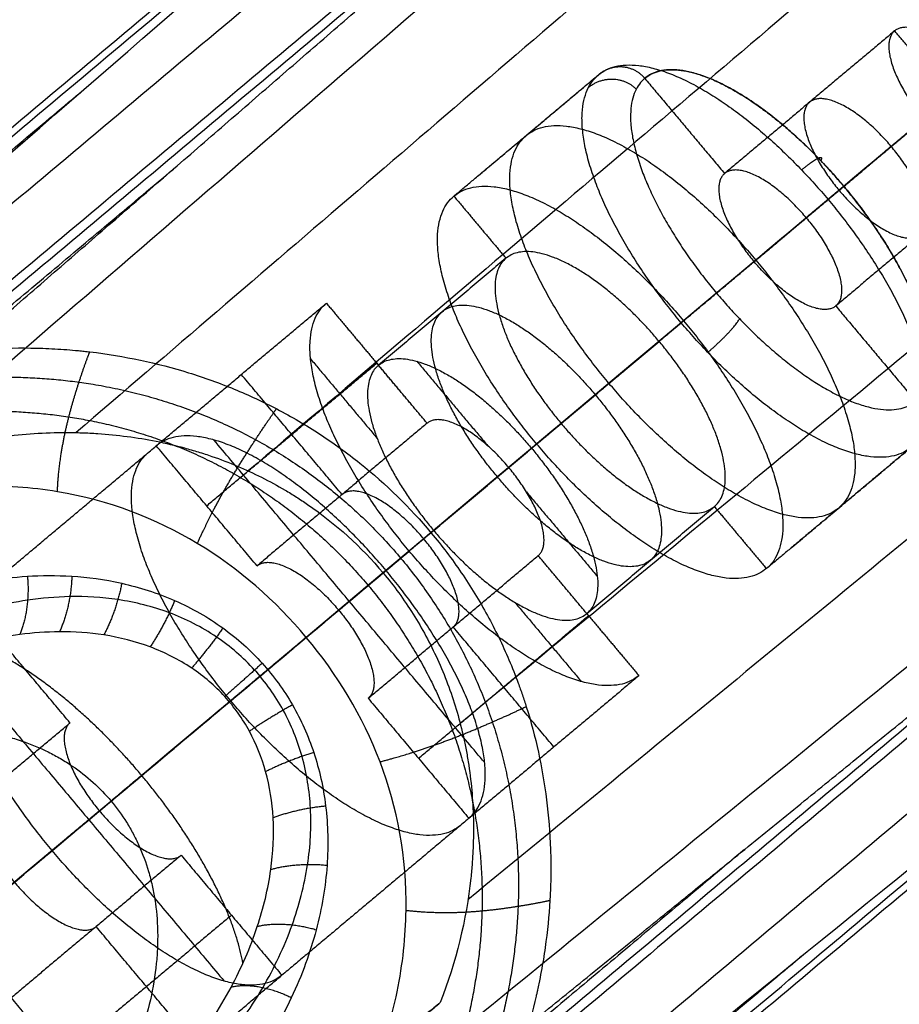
# Model space of a CAD drawing. Header units: millimetres. Extents: x -657 to 864, y -831 to 851.
# Tile 441 of 656: x 723.86 to 729.39, y -475.31 to -469.12. Entities that reach past the tile are written whole.
import ezdxf

# ---------------------------------------------------------------- set-up
doc = ezdxf.new("R2010")
doc.units = ezdxf.units.MM
doc.layers.add('Default', color=7, linetype='Continuous', true_color=0x000000)

msp = doc.modelspace()

# ---------------------------------------------------------------- linework, layer by layer
at = {"layer": 'Default'}
for points in [[(863.462, -524.3574, 60.1215), (781.241, -426.3702, 60.1215), (699.02, -328.383, 60.1215)], [(862.6916, -523.6536, 60.3347), (781.1353, -426.4587, 60.3347), (699.5791, -329.2638, 60.3347)], [(842.781, -633.2885, 16.0739), (715.467, -481.5616, 16.0739), (588.153, -329.8347, 16.0739)], [(842.2602, -632.8103, 16.3106), (715.3969, -481.6205, 16.3106), (588.5336, -330.4307, 16.3106)], [(734.0612, -340.3042, 73.1638), (540.134, -503.0285, 73.1638), (346.2067, -665.7528, 73.1638)], [(733.5114, -340.8567, 72.9219), (540.1791, -503.0817, 72.9219), (346.8468, -665.3068, 72.9219)], [(749.7126, -752.7944, -11.8414), (602.0068, -576.7654, -11.8414), (454.301, -400.7365, -11.8414)], [(749.3201, -752.3266, -11.5875), (602.0068, -576.7654, -11.5875), (454.6934, -401.2042, -11.5875)], [(714.2702, -472.8101, 89.5973), (721.4259, -466.8058, 89.5973), (728.5815, -460.8015, 89.5973)], [(728.5815, -460.8015, 89.3434), (721.4259, -466.8058, 89.3434), (714.2702, -472.8101, 89.3434)], [(714.2702, -472.8101, 89.4703), (721.4259, -466.8058, 89.4703), (728.5815, -460.8015, 89.4703)], [(723.8771, -484.2592, 89.3434), (731.0328, -478.2549, 89.3434), (738.1885, -472.2506, 89.3434)], [(738.1885, -472.2506, 89.5973), (731.0328, -478.2549, 89.5973), (723.8771, -484.2592, 89.5973)], [(723.8771, -484.2592, 89.4703), (731.0328, -478.2549, 89.4703), (738.1885, -472.2506, 89.4703)]]:
    msp.add_open_spline(points, degree=2, dxfattribs=at)
for points, knots in [([(812.669, -399.9988, 89.6975), (802.7277, -408.3406, 79.2965), (772.356, -433.8255, 50.6557), (702.4844, -492.4547, 3.3508), (640.4896, -544.4745, -11.8414), (602.0068, -576.7654, -11.8414)], [2.41548, 2.41548, 2.41548, 2.41548, 70.396144, 198.636056, 404.995527, 404.995527, 404.995527, 404.995527]), ([(812.1148, -400.4639, 89.4437), (802.3062, -408.6943, 79.2125), (772.0838, -434.0539, 50.7577), (702.42, -492.5087, 3.594), (640.4654, -544.4948, -11.5875), (602.0068, -576.7654, -11.5875)], [2.408267, 2.408267, 2.408267, 2.408267, 69.367076, 197.537893, 403.786179, 403.786179, 403.786179, 403.786179])]:
    msp.add_open_spline(points, degree=3, knots=knots, dxfattribs=at)
msp.add_rational_spline([(738.1885, -472.2506, 89.5204), (744.4855, -466.9668, 89.5204), (739.682, -461.2422, 89.5204), (734.8785, -455.5177, 89.5204), (728.5815, -460.8015, 89.5204)], [1, 0.707106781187, 1, 0.707106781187, 1], degree=2, knots=[1.570796, 1.570796, 1.570796, 3.141593, 3.141593, 4.712389, 4.712389, 4.712389], dxfattribs=at)
at = {"layer": 'Default', "color": 18, "true_color": 0x000000}
for points, degree in [([(729.3011, -462.4147, 91.5361), (722.4317, -468.1789, 91.5361), (715.5622, -473.943, 91.5361)], 2), ([(715.5914, -473.9778, 92.4897), (722.4609, -468.2137, 92.4897), (729.3303, -462.4495, 92.4897)], 2), ([(729.3595, -462.4843, 93.4434), (722.4901, -468.2485, 93.4434), (715.6206, -474.0127, 93.4434)], 2), ([(716.0567, -474.5324, 94.1516), (722.9262, -468.7682, 94.1516), (729.7956, -463.004, 94.1516)], 2), ([(729.8259, -463.0401, 91.5361), (722.9564, -468.8042, 91.5361), (716.087, -474.5684, 91.5361)], 2), ([(716.1144, -474.6011, 92.4328), (722.9839, -468.837, 92.4328), (729.8533, -463.0728, 92.4328)], 2), ([(716.1419, -474.6338, 93.3296), (723.0113, -468.8697, 93.3296), (729.8808, -463.1055, 93.3296)], 2), ([(737.2777, -463.2597, 94.5707), (733.6667, -466.2897, 96.8698), (730.0556, -469.3197, 99.1689), (726.4446, -472.3497, 101.468)], 3), ([(714.8846, -476.1062, 93.3296), (720.7983, -471.144, 93.3296), (726.7119, -466.1819, 93.3296)], 2), ([(714.6799, -476.1923, 94.1516), (720.6203, -471.2077, 94.1516), (726.5607, -466.2231, 94.1516)], 2), ([(727.2154, -467.0033, 95.2334), (721.1081, -472.1279, 95.2334), (715.0008, -477.2525, 95.2334)], 2), ([(721.3085, -472.1239, 99.1949), (723.2774, -470.417, 97.8744), (725.2464, -468.7101, 96.5539), (727.2154, -467.0033, 95.2334)], 3), ([(731.868, -467.7989, 97.1004), (729.9598, -469.4001, 98.3154), (728.0516, -471.0012, 99.5303), (726.1435, -472.6024, 100.7452)], 3), ([(727.3334, -467.8761, 95.1326), (721.413, -472.844, 95.1326), (715.4926, -477.8118, 95.1326)], 2), ([(726.0911, -467.8897, 93.6198), (720.1572, -472.8688, 93.6198), (714.2233, -477.8479, 93.6198)], 2), ([(721.8474, -472.645, 99.1267), (724.591, -470.2665, 97.2867), (727.3347, -467.8881, 95.4466)], 2), ([(714.2062, -478.3388, 94.1644), (720.2659, -473.2541, 94.1644), (726.3257, -468.1693, 94.1644)], 2), ([(727.3975, -468.1632, 96.8167), (725.9186, -469.4416, 97.7929), (724.4396, -470.7201, 98.7692), (722.9607, -471.9985, 99.7454)], 3), ([(714.79, -478.3255, 94.709), (720.6752, -473.3872, 94.709), (726.5603, -468.4489, 94.709)], 2), ([(727.7541, -468.681, 97.938), (726.5737, -469.6941, 98.7053), (725.3933, -470.7072, 99.4725), (724.2129, -471.7203, 100.2398)], 3), ([(728.841, -468.9496, 98.3384), (727.6592, -469.9534, 99.0968), (726.4774, -470.9572, 99.8553), (725.2957, -471.961, 100.6137)], 3), ([(729.3591, -469.1947, 96.0188), (728.8247, -469.6431, 96.2866), (728.2902, -470.0916, 96.5544)], 2), ([(729.4901, -469.3508, 96.0188), (729.4246, -469.2727, 96.0188), (729.3591, -469.1947, 96.0188)], 2), ([(726.5882, -470.2338, 97.09), (727.0425, -469.8527, 96.8624), (727.4967, -469.4715, 96.6348)], 2), ([(726.7432, -470.1038, 97.0124), (727.12, -469.7876, 96.8236), (727.4967, -469.4715, 96.6348)], 2), ([(729.8726, -469.4733, 96.5769), (729.3381, -469.9217, 96.8447), (728.8037, -470.3702, 97.1126)], 2), ([(727.7881, -469.4931, 96.5544), (728.0392, -469.7923, 96.5544), (728.2902, -470.0916, 96.5544)], 2), ([(718.1522, -474.6902, 97.2141), (721.2071, -472.1269, 97.2141), (724.2619, -469.5636, 97.2141)], 2), ([(728.4755, -470.6456, 95.9963), (729.0099, -470.1972, 95.7285), (729.5443, -469.7487, 95.4607)], 2), ([(730.0578, -470.0273, 96.0188), (729.5234, -470.4758, 96.2866), (728.9889, -470.9242, 96.5544)], 2), ([(718.67, -475.2284, 97.1297), (721.7476, -472.646, 97.1297), (724.8252, -470.0636, 97.1297)], 2), ([(729.0396, -470.1722, 97.9149), (728.9217, -470.2712, 97.5137), (728.8037, -470.3702, 97.1126)], 2), ([(726.5882, -470.2338, 97.09), (726.752, -470.429, 97.09), (726.9157, -470.6242, 97.09)], 2), ([(728.0323, -471.0175, 98.6598), (728.4866, -470.6363, 98.4321), (728.9408, -470.2551, 98.2045)], 2), ([(736.145, -470.5709, 93.3296), (729.2756, -476.3351, 93.3296), (722.4061, -482.0992, 93.3296)], 2), ([(736.1725, -470.6037, 92.4328), (729.303, -476.3678, 92.4328), (722.4336, -482.132, 92.4328)], 2), ([(730.209, -470.5802, 98.3384), (729.0153, -471.5697, 99.0969), (727.8216, -472.5592, 99.8553), (726.6279, -473.5487, 100.6137)], 3), ([(722.461, -482.1647, 91.5361), (729.3305, -476.4006, 91.5361), (736.1999, -470.6364, 91.5361)], 2), ([(726.9157, -470.6242, 97.09), (726.5149, -470.9605, 97.2909), (726.1141, -471.2968, 97.4917)], 2), ([(728.4755, -470.6456, 95.9963), (728.3575, -470.7446, 95.5952), (728.2395, -470.8436, 95.194)], 2), ([(722.4913, -482.2007, 94.1516), (729.3607, -476.4366, 94.1516), (736.2302, -470.6724, 94.1516)], 2), ([(724.7177, -471.8034, 98.0273), (725.2521, -471.3549, 97.7595), (725.7866, -470.9065, 97.4917)], 2), ([(725.7866, -470.9065, 97.4917), (725.9503, -471.1017, 97.4917), (726.1141, -471.2968, 97.4917)], 2), ([(728.9889, -470.9242, 96.5544), (729.24, -471.2235, 96.5544), (729.4911, -471.5227, 96.5544)], 2), ([(727.1091, -471.7921, 95.5203), (727.5634, -471.4109, 95.2927), (728.0177, -471.0297, 95.0651)], 2), ([(728.0323, -471.0175, 98.6598), (727.9554, -471.082, 98.3981), (727.8784, -471.1466, 98.1365)], 2), ([(727.0768, -471.8192, 98.5382), (727.4776, -471.4829, 98.3374), (727.8784, -471.1466, 98.1365)], 2), ([(736.6663, -471.1921, 93.4434), (729.7968, -476.9563, 93.4434), (722.9274, -482.7204, 93.4434)], 2), ([(736.6955, -471.2269, 92.4897), (729.826, -476.9911, 92.4897), (722.9566, -482.7553, 92.4897)], 2), ([(722.9858, -482.7901, 91.5361), (729.8552, -477.0259, 91.5361), (736.7247, -471.2618, 91.5361)], 2), ([(725.0343, -472.1807, 98.0273), (725.5687, -471.7322, 97.7595), (726.1031, -471.2838, 97.4917)], 2), ([(725.6874, -471.257, 96.7069), (725.8962, -471.5059, 96.7069), (726.105, -471.7548, 96.7069)], 2), ([(726.3557, -471.2723, 98.015), (726.5785, -471.5379, 98.015), (726.8014, -471.8035, 98.015)], 2), ([(726.4197, -471.6611, 97.4917), (726.2669, -471.479, 97.4917), (726.1141, -471.2968, 97.4917)], 2), ([(725.8853, -472.1095, 97.7595), (725.5687, -471.7322, 97.7595), (725.2521, -471.3549, 97.7595)], 2), ([(726.4197, -471.6611, 97.4917), (725.8853, -472.1095, 97.7595), (725.3509, -472.558, 98.0273)], 2), ([(726.4614, -472.3356, 96.4453), (726.8622, -471.9993, 96.2444), (727.263, -471.663, 96.0436)], 2), ([(730.285, -471.6971, 97.938), (729.0823, -472.6837, 98.7053), (727.8796, -473.6702, 99.4725), (726.6769, -474.6568, 100.2398)], 3), ([(727.263, -471.663, 96.0436), (727.1861, -471.7275, 95.7819), (727.1091, -471.7921, 95.5203)], 2), ([(726.7819, -473.7947, 98.8122), (725.931, -472.7807, 98.8122), (725.0801, -471.7666, 98.8122)], 2), ([(723.5419, -472.79, 98.6165), (724.1298, -472.2967, 98.3219), (724.7177, -471.8034, 98.0273)], 2), ([(725.3509, -472.558, 98.0273), (725.0343, -472.1807, 98.0273), (724.7177, -471.8034, 98.0273)], 2), ([(727.0768, -471.8192, 98.5382), (727.005, -471.8795, 98.294), (726.9332, -471.9397, 98.0499)], 2), ([(729.4618, -471.8134, 96.6348), (729.0075, -472.1945, 96.8624), (728.5533, -472.5757, 97.09)], 2), ([(728.7082, -472.4457, 97.0124), (729.085, -472.1295, 96.8236), (729.4618, -471.8134, 96.6348)], 2), ([(726.9332, -471.9397, 98.0499), (726.3988, -472.3882, 98.3177), (725.8643, -472.8366, 98.5855)], 2), ([(730.7329, -472.1383, 96.8167), (729.2171, -473.3727, 97.7929), (727.7013, -474.6072, 98.7692), (726.1855, -475.8416, 99.7454)], 3), ([(727.0445, -472.0932, 98.015), (727.2674, -472.3588, 98.015), (727.4902, -472.6244, 98.015)], 2), ([(727.4241, -472.8581, 97.4917), (727.8249, -472.5217, 97.2909), (728.2257, -472.1854, 97.09)], 2), ([(728.2257, -472.1854, 97.09), (728.3895, -472.3805, 97.09), (728.5533, -472.5757, 97.09)], 2), ([(731.0045, -472.2512, 95.1326), (725.0841, -477.2191, 95.1326), (719.1637, -482.1869, 95.1326)], 2), ([(725.3555, -476.8258, 99.1267), (728.1743, -474.5369, 97.2867), (730.993, -472.2479, 95.4466)], 2), ([(726.4614, -472.3356, 96.4453), (726.3844, -472.4002, 96.1836), (726.3075, -472.4648, 95.922)], 2), ([(719.6291, -482.7683, 95.2334), (725.7364, -477.6437, 95.2334), (731.8437, -472.5191, 95.2334)], 2), ([(724.0629, -474.3482, 97.0468), (725.1852, -473.4065, 96.4844), (726.3075, -472.4648, 95.922)], 2), ([(725.7751, -477.447, 99.1949), (727.798, -475.8044, 97.8744), (729.8208, -474.1617, 96.5539), (731.8437, -472.5191, 95.2334)], 3), ([(726.0496, -473.3906, 98.0273), (726.584, -472.9422, 97.7595), (727.1184, -472.4938, 97.4917)], 2), ([(727.4241, -472.8581, 97.4917), (727.2713, -472.6759, 97.4917), (727.1184, -472.4938, 97.4917)], 2), ([(719.0539, -478.5513, 103.1588), (722.6078, -475.5691, 101.378), (726.1618, -472.587, 99.5971)], 2), ([(722.9427, -472.8825, 99.2863), (722.9907, -472.8595, 99.3149), (723.0918, -472.8144, 99.3739), (723.258, -472.7518, 99.4667), (723.4452, -472.6954, 99.5663), (723.658, -472.649, 99.6732), (723.9015, -472.619, 99.7873), (724.1805, -472.616, 99.9068), (724.4957, -472.6561, 100.0264), (724.8391, -472.7647, 100.1335), (725.1464, -472.941, 100.2012), (725.3925, -473.1633, 100.2265), (725.5827, -473.4258, 100.2137), (725.7171, -473.7253, 100.1641), (725.7933, -474.0627, 100.0762), (725.8036, -474.4368, 99.9473), (725.7374, -474.8435, 99.7742), (725.5825, -475.273, 99.5554), (725.4147, -475.5621, 99.3812), (725.3118, -475.7058, 99.2863)], 3), ([(725.4185, -473.2107, 100.2207), (725.781, -472.9065, 100.4829), (726.1435, -472.6024, 100.7452)], 2), ([(725.8643, -472.8366, 98.5855), (726.0131, -472.7118, 99.0913), (726.1618, -472.587, 99.5971)], 2), ([(724.1751, -473.5446, 98.6165), (723.8585, -473.1673, 98.6165), (723.5419, -472.79, 98.6165)], 2), ([(726.9715, -472.7874, 96.7069), (727.1804, -473.0363, 96.7069), (727.3892, -473.2851, 96.7069)], 2), ([(726.3661, -473.7679, 98.0273), (726.9006, -473.3195, 97.7595), (727.435, -472.8711, 97.4917)], 2), ([(727.4241, -472.8581, 97.4917), (727.5878, -473.0532, 97.4917), (727.7516, -473.2484, 97.4917)], 2), ([(730.3062, -472.9131, 94.709), (724.421, -477.8513, 94.709), (718.5358, -482.7896, 94.709)], 2), ([(727.2172, -473.6968, 97.7595), (726.9006, -473.3195, 97.7595), (726.584, -472.9422, 97.7595)], 2), ([(725.6604, -473.0077, 101.3523), (725.0471, -473.5223, 100.9617), (724.4337, -474.037, 100.5712)], 2), ([(723.4428, -473.1405, 97.8317), (724.2937, -474.1545, 97.8317), (725.1446, -475.1686, 97.8317)], 2), ([(730.5408, -473.1927, 94.1644), (724.4811, -478.2775, 94.1644), (718.4213, -483.3622, 94.1644)], 2), ([(732.5651, -473.1575, 93.3296), (726.6515, -478.1196, 93.3296), (720.7378, -483.0818, 93.3296)], 2), ([(727.7516, -473.2484, 97.4917), (727.2172, -473.6968, 97.7595), (726.6827, -474.1452, 98.0273)], 2), ([(732.4983, -473.2992, 94.1516), (726.5578, -478.2838, 94.1516), (720.6174, -483.2684, 94.1516)], 2), ([(725.1772, -473.4132, 100.1986), (724.8055, -473.7251, 100.3849), (724.4337, -474.037, 100.5712)], 2), ([(726.0496, -473.3906, 98.0273), (726.3661, -473.7679, 98.0273), (726.6827, -474.1452, 98.0273)], 2), ([(718.9077, -483.4305, 93.6198), (724.8416, -478.4514, 93.6198), (730.7755, -473.4723, 93.6198)], 2), ([(723.1063, -474.4414, 99.1521), (723.6407, -473.993, 98.8843), (724.1751, -473.5446, 98.6165)], 2), ([(721.8778, -473.5868, 98.5832), (721.7936, -473.6862, 98.512), (721.6373, -473.8952, 98.3711), (721.4353, -474.2655, 98.1534), (721.3032, -474.6367, 97.9651), (721.2353, -474.9949, 97.8086), (721.226, -475.3355, 97.6833), (721.2703, -475.6558, 97.588), (721.3655, -475.9544, 97.522), (721.5106, -476.2287, 97.4859), (721.7063, -476.4759, 97.4809), (721.9637, -476.6959, 97.5118), (722.268, -476.8631, 97.5815), (722.5692, -476.9617, 97.6742), (722.8381, -477.0075, 97.7721), (723.0783, -477.0198, 97.8697), (723.2937, -477.0095, 97.9649), (723.4842, -476.9843, 98.0547), (723.6532, -476.9495, 98.1389), (723.807, -476.9078, 98.219), (723.951, -476.8601, 98.2972), (724.1007, -476.8015, 98.3816), (724.2616, -476.7273, 98.4764), (724.3753, -476.666, 98.5465), (724.4336, -476.632, 98.5834)], 3), ([(724.0757, -476.0655, 98.3673), (723.2248, -475.0514, 98.3673), (722.3739, -474.0374, 98.3673)], 2), ([(724.3603, -474.0986, 98.0584), (723.8259, -474.547, 98.3262), (723.2915, -474.9955, 98.594)], 2), ([(724.3603, -474.0986, 98.0584), (724.2116, -474.2234, 97.5526), (724.0629, -474.3482, 97.0468)], 2), ([(726.6827, -474.1452, 98.0273), (726.0949, -474.6385, 98.3219), (725.507, -475.1318, 98.6165)], 2), ([(728.4148, -474.3415, 97.1297), (725.3372, -476.9239, 97.1297), (722.2596, -479.5063, 97.1297)], 2), ([(724.8738, -474.3772, 98.6165), (724.3394, -474.8257, 98.8843), (723.8049, -475.2741, 99.1521)], 2), ([(724.8738, -474.3772, 98.6165), (725.1904, -474.7545, 98.6165), (725.507, -475.1318, 98.6165)], 2), ([(725.1904, -474.7545, 98.6165), (724.656, -475.203, 98.8843), (724.1215, -475.6514, 99.1521)], 2), ([(724.9726, -475.5803, 98.8843), (724.656, -475.203, 98.8843), (724.3394, -474.8257, 98.8843)], 2), ([(728.8094, -474.983, 97.2141), (725.7545, -477.5464, 97.2141), (722.6997, -480.1097, 97.2141)], 2), ([(724.4381, -476.0287, 99.1521), (724.9726, -475.5803, 98.8843), (725.507, -475.1318, 98.6165)], 2), ([(723.8049, -475.2741, 99.1521), (724.1215, -475.6514, 99.1521), (724.4381, -476.0287, 99.1521)], 2), ([(726.5027, -475.3038, 99.9352), (725.8657, -475.8223, 99.48), (725.2287, -476.3408, 99.0248)], 2), ([(726.4249, -475.3692, 99.9829), (726.4378, -475.3583, 99.975), (726.4638, -475.3365, 99.9591), (726.4897, -475.3147, 99.9432), (726.5027, -475.3038, 99.9352)], 3)]:
    msp.add_open_spline(points, degree=degree, dxfattribs=at)
for points, weights, degree, knots in [([(732.0728, -472.3261, 95.2055), (732.7683, -471.5862, 97.1926), (732.3385, -470.0151, 98.534), (731.0529, -468.4829, 98.534), (729.7672, -466.9507, 98.534), (728.2946, -466.2547, 97.1926), (727.4452, -466.8111, 95.2055)], [1.13789965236, 0.941206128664, 0.954928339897, 1.17906628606, 0.954928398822, 0.941206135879, 1.13789949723], 3, [0.606869, 0.606869, 0.606869, 0.606869, 9.912577, 9.912577, 9.912577, 19.218282, 19.218282, 19.218282, 19.218282]), ([(729.8726, -469.4733, 96.5769), (729.5232, -469.057, 96.5769), (729.3591, -469.1947, 96.0188), (729.195, -469.3324, 95.4607), (729.5443, -469.7487, 95.4607)], [1, 0.707106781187, 1, 0.707106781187, 1], 2, [0, 0, 0, 1.256637, 1.256637, 2.513274, 2.513274, 2.513274]), ([(727.4967, -469.4715, 96.6348), (727.9583, -469.0842, 98.2045), (728.9408, -470.2551, 98.2045), (729.9234, -471.426, 98.2045), (729.4618, -471.8134, 96.6348)], [1, 0.707106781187, 1, 0.707106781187, 1], 2, [0.319892, 0.319892, 0.319892, 3.382945, 3.382945, 6.445998, 6.445998, 6.445998]), ([(729.4618, -471.8134, 96.6348), (729.0002, -472.2007, 95.0651), (728.0177, -471.0297, 95.0651), (727.0351, -469.8588, 95.0651), (727.4967, -469.4715, 96.6348)], [1, 0.707106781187, 1, 0.707106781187, 1], 2, [0.319892, 0.319892, 0.319892, 3.382945, 3.382945, 6.445998, 6.445998, 6.445998]), ([(729.4911, -471.5227, 96.5544), (729.8912, -471.187, 97.9149), (729.0396, -470.1722, 97.9149), (728.1881, -469.1574, 97.9149), (727.7881, -469.4931, 96.5544)], [1, 0.707106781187, 1, 0.707106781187, 1], 2, [0, 0, 0, 3.063053, 3.063053, 6.126106, 6.126106, 6.126106]), ([(727.7881, -469.4931, 96.5544), (728.1273, -469.2084, 97.7082), (728.8952, -470.011, 97.8966), (729.8006, -470.9574, 98.1188), (729.545, -471.4543, 96.7766), (729.524, -471.4951, 96.6663), (729.4911, -471.5227, 96.5544)], [0.941544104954, 0.740037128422, 1, 0.707106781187, 1, 0.967069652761, 0.941544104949], 2, [0.344383, 0.344383, 0.344383, 3.063053, 3.063053, 6.126106, 6.126106, 6.470488, 6.470488, 6.470488]), ([(727.7881, -469.4931, 96.5544), (727.388, -469.8288, 95.194), (728.2395, -470.8436, 95.194), (729.0911, -471.8584, 95.194), (729.4911, -471.5227, 96.5544)], [1, 0.707106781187, 1, 0.707106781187, 1], 2, [0, 0, 0, 3.063053, 3.063053, 6.126106, 6.126106, 6.126106]), ([(729.3381, -469.9217, 96.8447), (728.9888, -469.5054, 96.8447), (728.8247, -469.6431, 96.2866), (728.6606, -469.7808, 95.7285), (729.0099, -470.1972, 95.7285)], [1, 0.707106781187, 1, 0.707106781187, 1], 2, [1.570796, 1.570796, 1.570796, 3.141593, 3.141593, 4.712389, 4.712389, 4.712389]), ([(727.0425, -469.8527, 96.8624), (727.5041, -469.4654, 98.4321), (728.4866, -470.6363, 98.4321), (729.4691, -471.8072, 98.4321), (729.0075, -472.1945, 96.8624)], [1, 0.707106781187, 1, 0.707106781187, 1], 2, [1.570796, 1.570796, 1.570796, 3.141593, 3.141593, 4.712389, 4.712389, 4.712389]), ([(729.0075, -472.1945, 96.8624), (728.5459, -472.5818, 95.2927), (727.5634, -471.4109, 95.2927), (726.5809, -470.24, 95.2927), (727.0425, -469.8527, 96.8624)], [1, 0.707106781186, 1, 0.707106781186, 1], 2, [1.570796, 1.570796, 1.570796, 3.141593, 3.141593, 4.712389, 4.712389, 4.712389]), ([(729.0099, -470.1972, 95.7285), (729.3592, -470.6135, 95.7285), (729.5234, -470.4758, 96.2866), (729.6875, -470.3381, 96.8447), (729.3381, -469.9217, 96.8447)], [1, 0.707106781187, 1, 0.707106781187, 1], 2, [1.570796, 1.570796, 1.570796, 3.141593, 3.141593, 4.712389, 4.712389, 4.712389]), ([(728.8037, -470.3702, 97.1126), (728.4544, -469.9538, 97.1126), (728.2902, -470.0916, 96.5544), (728.1261, -470.2293, 95.9963), (728.4755, -470.6456, 95.9963)], [1, 0.707106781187, 1, 0.707106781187, 1], 2, [-2.513274, -2.513274, -2.513274, -1.256637, -1.256637, 0, 0, 0]), ([(726.5882, -470.2338, 97.09), (727.0498, -469.8465, 98.6598), (728.0323, -471.0175, 98.6598), (729.0148, -472.1884, 98.6598), (728.5533, -472.5757, 97.09)], [1, 0.707106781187, 1, 0.707106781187, 1], 2, [0, 0, 0, 3.534292, 3.534292, 7.068583, 7.068583, 7.068583]), ([(728.5533, -472.5757, 97.09), (728.0917, -472.963, 95.5203), (727.1091, -471.7921, 95.5203), (726.1266, -470.6212, 95.5203), (726.5882, -470.2338, 97.09)], [1, 0.707106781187, 1, 0.707106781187, 1], 2, [0, 0, 0, 3.534292, 3.534292, 7.068583, 7.068583, 7.068583]), ([(728.8037, -470.3702, 97.1126), (729.1531, -470.7865, 97.1126), (728.9889, -470.9242, 96.5544), (728.8248, -471.0619, 95.9963), (728.4755, -470.6456, 95.9963)], [1, 0.707106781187, 1, 0.707106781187, 1], 2, [0, 0, 0, 1.256637, 1.256637, 2.513274, 2.513274, 2.513274]), ([(728.2257, -472.1854, 97.09), (728.5335, -471.9272, 98.1365), (727.8784, -471.1466, 98.1365), (727.2234, -470.3659, 98.1365), (726.9157, -470.6242, 97.09)], [1, 0.707106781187, 1, 0.707106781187, 1], 2, [0, 0, 0, 2.356194, 2.356194, 4.712389, 4.712389, 4.712389]), ([(726.9157, -470.6242, 97.09), (726.608, -470.8824, 96.0436), (727.263, -471.663, 96.0436), (727.918, -472.4436, 96.0436), (728.2257, -472.1854, 97.09)], [1, 0.707106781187, 1, 0.707106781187, 1], 2, [0, 0, 0, 2.356194, 2.356194, 4.712389, 4.712389, 4.712389]), ([(727.7516, -473.2484, 97.4917), (727.29, -473.6357, 95.922), (726.3075, -472.4648, 95.922), (725.325, -471.2938, 95.922), (725.7866, -470.9065, 97.4917)], [1, 0.707106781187, 1, 0.707106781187, 1], 2, [-7.068583, -7.068583, -7.068583, -3.534292, -3.534292, 0, 0, 0]), ([(727.8249, -472.5217, 97.2909), (727.5172, -472.7799, 96.2444), (726.8622, -471.9993, 96.2444), (726.2072, -471.2187, 96.2444), (726.5149, -470.9605, 97.2909)], [1, 0.707106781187, 1, 0.707106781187, 1], 2, [1.570796, 1.570796, 1.570796, 3.141593, 3.141593, 4.712389, 4.712389, 4.712389]), ([(726.5149, -470.9605, 97.2909), (726.8226, -470.7023, 98.3374), (727.4776, -471.4829, 98.3374), (728.1326, -472.2635, 98.3374), (727.8249, -472.5217, 97.2909)], [1, 0.707106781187, 1, 0.707106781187, 1], 2, [1.570796, 1.570796, 1.570796, 3.141593, 3.141593, 4.712389, 4.712389, 4.712389]), ([(726.1141, -471.2968, 97.4917), (726.4218, -471.0386, 98.5382), (727.0768, -471.8192, 98.5382), (727.7318, -472.5998, 98.5382), (727.4241, -472.8581, 97.4917)], [1, 0.707106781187, 1, 0.707106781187, 1], 2, [0, 0, 0, 2.356194, 2.356194, 4.712389, 4.712389, 4.712389]), ([(726.1141, -471.2968, 97.4917), (725.8063, -471.555, 96.4453), (726.4614, -472.3356, 96.4453), (727.1164, -473.1163, 96.4453), (727.4241, -472.8581, 97.4917)], [1, 0.707106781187, 1, 0.707106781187, 1], 2, [-4.712389, -4.712389, -4.712389, -2.356194, -2.356194, 0, 0, 0]), ([(727.1184, -472.4938, 97.4917), (727.2825, -472.3561, 98.0499), (726.9332, -471.9397, 98.0499), (726.5839, -471.5234, 98.0499), (726.4197, -471.6611, 97.4917)], [1, 0.707106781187, 1, 0.707106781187, 1], 2, [0, 0, 0, 1.256637, 1.256637, 2.513274, 2.513274, 2.513274]), ([(726.6827, -474.1452, 98.0273), (727.1443, -473.7579, 99.5971), (726.1618, -472.587, 99.5971), (725.1793, -471.4161, 99.5971), (724.7177, -471.8034, 98.0273)], [1, 0.707106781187, 1, 0.707106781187, 1], 2, [0, 0, 0, 3.534292, 3.534292, 7.068583, 7.068583, 7.068583]), ([(726.6293, -474.1901, 98.0541), (726.1677, -474.5774, 96.4844), (725.1852, -473.4065, 96.4844), (724.2027, -472.2356, 96.4844), (724.6642, -471.8482, 98.0541)], [1, 0.707106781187, 1, 0.707106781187, 1], 2, [1.570796, 1.570796, 1.570796, 3.141593, 3.141593, 4.712389, 4.712389, 4.712389]), ([(726.584, -472.9422, 97.7595), (726.7481, -472.8045, 98.3177), (726.3988, -472.3882, 98.3177), (726.0494, -471.9718, 98.3177), (725.8853, -472.1095, 97.7595)], [1, 0.707106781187, 1, 0.707106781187, 1], 2, [1.570796, 1.570796, 1.570796, 3.141593, 3.141593, 4.712389, 4.712389, 4.712389]), ([(725.3509, -472.558, 98.0273), (725.515, -472.4203, 98.5855), (725.8643, -472.8366, 98.5855), (726.2137, -473.2529, 98.5855), (726.0496, -473.3906, 98.0273)], [1, 0.707106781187, 1, 0.707106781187, 1], 2, [0, 0, 0, 1.256637, 1.256637, 2.513274, 2.513274, 2.513274]), ([(725.507, -475.1318, 98.6165), (725.0454, -475.5191, 97.0468), (724.0629, -474.3482, 97.0468), (723.0804, -473.1773, 97.0468), (723.5419, -472.79, 98.6165)], [1, 0.707106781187, 1, 0.707106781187, 1], 2, [0, 0, 0, 3.534292, 3.534292, 7.068583, 7.068583, 7.068583]), ([(725.2621, -475.0561, 99.7677), (725.1641, -474.517, 100.4748), (724.626, -473.8757, 100.4748), (724.0879, -473.2344, 100.4748), (723.574, -473.0442, 99.7677)], [0.860541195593, 0.821563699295, 1, 0.821564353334, 0.86054090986], 2, [2.184633, 2.184633, 2.184633, 3.141593, 3.141593, 4.098549, 4.098549, 4.098549]), ([(724.1751, -473.5446, 98.6165), (724.011, -473.6823, 98.0584), (724.3603, -474.0986, 98.0584), (724.7097, -474.5149, 98.0584), (724.8738, -474.3772, 98.6165)], [1, 0.707106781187, 1, 0.707106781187, 1], 2, [0, 0, 0, 1.256637, 1.256637, 2.513274, 2.513274, 2.513274]), ([(722.4731, -473.6868, 99.1521), (722.0115, -474.0742, 97.5824), (722.994, -475.2451, 97.5824), (723.9765, -476.416, 97.5824), (724.4381, -476.0287, 99.1521)], [1, 0.707106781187, 1, 0.707106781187, 1], 2, [0, 0, 0, 3.534292, 3.534292, 7.068583, 7.068583, 7.068583]), ([(723.6407, -473.993, 98.8843), (723.4766, -474.1307, 98.3262), (723.8259, -474.547, 98.3262), (724.1753, -474.9634, 98.3262), (724.3394, -474.8257, 98.8843)], [1, 0.707106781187, 1, 0.707106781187, 1], 2, [1.570796, 1.570796, 1.570796, 3.141593, 3.141593, 4.712389, 4.712389, 4.712389])]:
    msp.add_rational_spline(points, weights, degree=degree, knots=knots, dxfattribs=at)
for points, weights, degree in [([(727.7881, -469.4931, 96.5544), (727.6571, -469.337, 96.5544), (727.4967, -469.4715, 96.6348)], [1, 0.707106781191, 1], 2), ([(727.4345, -469.5505, 96.3784), (727.5949, -469.4159, 96.2981), (727.7342, -469.5615, 96.3323)], [1, 0.707106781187, 1], 2), ([(728.7742, -470.0691, 98.1834), (728.9345, -469.9345, 98.1031), (728.8952, -470.011, 97.8966)], [1, 0.707106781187, 1], 2), ([(728.1843, -471.2158, 95.0861), (728.3447, -471.0812, 95.0058), (728.384, -471.0048, 95.2123)], [1, 0.707106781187, 1], 2), ([(723.9074, -472.6235, 99.7882), (723.9207, -472.7567, 99.7464), (723.9021, -472.8921, 99.7816), (723.8592, -472.9894, 99.8781)], [1.04835023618, 0.963752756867, 0.990169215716, 1.12759961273], 3), ([(724.1865, -472.6232, 99.9068), (724.1835, -472.7483, 99.861), (724.1544, -472.876, 99.8847), (724.1091, -472.9726, 99.966)], [1.03482167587, 0.967168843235, 0.998094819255, 1.12759960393], 3), ([(724.5004, -472.6675, 100.0243), (724.4793, -472.7817, 99.9747), (724.4379, -472.8993, 99.9871), (724.3875, -472.9927, 100.0531)], [1.02335330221, 0.971392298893, 1.00614106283, 1.12759959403], 3), ([(724.8331, -472.776, 100.127), (724.7929, -472.8762, 100.0742), (724.7372, -472.9807, 100.0769), (724.6789, -473.0678, 100.1292)], [1.01497274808, 0.975851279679, 1.01339355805, 1.1275995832], 3), ([(725.1362, -472.9486, 100.1941), (725.0779, -473.0328, 100.1394), (725.0077, -473.1227, 100.1359), (724.94, -473.2008, 100.179)], [1.01036437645, 0.979210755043, 1.01828915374, 1.12759957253], 3), ([(725.3832, -473.17, 100.2201), (725.3089, -473.2372, 100.1646), (725.2251, -473.3119, 100.1587), (725.1479, -473.3797, 100.1982)], [1.00877821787, 0.980614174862, 1.02022128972, 1.12759956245], 3), ([(725.5734, -473.432, 100.2076), (725.4851, -473.4814, 100.1524), (725.3886, -473.5405, 100.1477), (725.3027, -473.5975, 100.1889)], [1.00953062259, 0.979928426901, 1.01928473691, 1.12759955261], 3), ([(725.7074, -473.7316, 100.1577), (725.6065, -473.762, 100.104), (725.4983, -473.8052, 100.1039), (725.4049, -473.8515, 100.152)], [1.01277321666, 0.977343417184, 1.01561885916, 1.1275995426], 3), ([(725.7823, -474.0688, 100.0694), (725.6701, -474.0784, 100.0183), (725.5511, -474.1053, 100.0265), (725.452, -474.1419, 100.0865)], [1.01948171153, 0.973254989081, 1.00929426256, 1.12759953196], 3), ([(725.7908, -474.4423, 99.9399), (725.6689, -474.4288, 99.893), (725.5401, -474.4388, 99.9135), (725.4375, -474.4679, 99.9905)], [1.03139459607, 0.968269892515, 1.0003382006, 1.12759952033], 3), ([(725.7226, -474.8473, 99.7666), (725.5929, -474.8081, 99.7256), (725.4556, -474.801, 99.7629), (725.3524, -474.8261, 99.8621)], [1.05101914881, 0.963216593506, 0.988743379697, 1.12759950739], 3), ([(725.5664, -475.2737, 99.5484), (725.4318, -475.2055, 99.5155), (725.2877, -475.1813, 99.5747), (725.1872, -475.2081, 99.7003)], [1.08163972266, 0.959170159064, 0.974490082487, 1.12759949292], 3)]:
    msp.add_rational_spline(points, weights, degree=degree, dxfattribs=at)
for points, degree, knots in [([(721.9732, -471.6825, 99.6704), (721.994, -471.6713, 99.6841), (722.029, -471.6525, 99.7072), (722.1044, -471.6146, 99.756), (722.1333, -471.6004, 99.7746), (722.1991, -471.5691, 99.8165), (722.226, -471.5568, 99.8334), (722.3063, -471.5208, 99.8836), (722.3554, -471.5001, 99.9137), (722.4218, -471.4734, 99.9541), (722.4532, -471.461, 99.973), (722.4865, -471.4483, 99.993), (722.5023, -471.4424, 100.0024), (722.5089, -471.4399, 100.0063), (722.5133, -471.4383, 100.0089), (722.5143, -471.438, 100.0095), (722.6244, -471.3973, 100.0749), (722.7265, -471.3646, 100.1338), (722.8712, -471.3237, 100.2151), (722.918, -471.3114, 100.2411), (722.9859, -471.2948, 100.2783), (723.0192, -471.2869, 100.2964), (723.0571, -471.2785, 100.3169), (723.0731, -471.275, 100.3255), (723.0838, -471.2728, 100.3312), (723.0877, -471.2719, 100.3333), (723.1994, -471.2486, 100.3931), (723.3023, -471.2315, 100.4466), (723.4523, -471.2124, 100.5224), (723.5262, -471.2045, 100.5592), (723.6104, -471.1979, 100.6003), (723.6519, -471.1952, 100.6203), (723.6696, -471.1942, 100.6288), (723.6814, -471.1936, 100.6345), (723.6865, -471.1933, 100.6369), (723.7994, -471.1876, 100.6908), (723.9035, -471.187, 100.7389), (724.0555, -471.1922, 100.8069), (724.1306, -471.1963, 100.8399), (724.2163, -471.2037, 100.8765), (724.2586, -471.2081, 100.8944), (724.2766, -471.21, 100.902), (724.2886, -471.2114, 100.907), (724.2939, -471.212, 100.9092), (724.516, -471.2381, 101.0018), (724.7238, -471.2828, 101.0812), (725.0189, -471.3743, 101.1831), (725.1145, -471.4088, 101.2142), (725.2532, -471.466, 101.2566), (725.3214, -471.496, 101.2767), (725.3987, -471.5331, 101.2984), (725.4314, -471.5495, 101.3072), (725.4531, -471.5605, 101.3131), (725.4629, -471.5656, 101.3157), (725.5683, -471.6206, 101.3435), (725.6591, -471.6739, 101.3652), (725.79, -471.7594, 101.393), (725.8328, -471.7889, 101.4015), (725.9166, -471.8496, 101.417), (725.9566, -471.8801, 101.4238), (726.162, -472.0446, 101.4555), (726.3127, -472.1923, 101.4681), (726.513, -472.4314, 101.468), (726.5761, -472.5147, 101.4648), (726.6646, -472.6446, 101.4552), (726.6931, -472.6887, 101.4512), (726.748, -472.7783, 101.4415), (726.7749, -472.8251, 101.4358), (726.8486, -472.96, 101.4171), (726.8937, -473.0532, 101.4016), (726.955, -473.197, 101.3736), (726.984, -473.27, 101.3584), (727.0149, -473.3567, 101.3387), (727.0275, -473.3942, 101.3299), (727.0357, -473.4192, 101.3239), (727.0401, -473.4329, 101.3205), (727.102, -473.6289, 101.2723), (727.1454, -473.8249, 101.2159), (727.1839, -474.1311, 101.1139), (727.1922, -474.2352, 101.0771), (727.1976, -474.3936, 101.0177), (727.1985, -474.4734, 100.987), (727.1962, -474.5673, 100.9494), (727.1943, -474.6144, 100.9302), (727.1933, -474.6346, 100.9219), (727.1926, -474.6481, 100.9163), (727.1921, -474.6557, 100.9132), (727.1862, -474.7576, 100.8709), (727.1765, -474.856, 100.8283), (727.1551, -475.0065, 100.7604), (727.1427, -475.0825, 100.7254), (727.1252, -475.1721, 100.6828), (727.1156, -475.2172, 100.661), (727.1113, -475.2366, 100.6516), (727.1084, -475.2495, 100.6453), (727.1068, -475.2568, 100.6418), (727.0846, -475.3538, 100.5943), (727.0594, -475.4479, 100.5467), (727.0146, -475.592, 100.4709), (726.9984, -475.6406, 100.4449), (726.9723, -475.7141, 100.4049), (726.9588, -475.751, 100.3846), (726.9422, -475.7944, 100.3605), (726.9349, -475.813, 100.35), (726.93, -475.8254, 100.343), (726.927, -475.8329, 100.3388), (726.8931, -475.9175, 100.291), (726.8558, -476.003, 100.2416), (726.7905, -476.1381, 100.1604), (726.7671, -476.1844, 100.1321), (726.7294, -476.2552, 100.088), (726.71, -476.291, 100.0655), (726.6861, -476.3334, 100.0386), (726.6739, -476.3547, 100.0249), (726.6686, -476.3639, 100.019), (726.665, -476.37, 100.015), (726.6626, -476.3741, 100.0124), (726.6236, -476.4411, 99.9692), (726.5731, -476.5239, 99.9147), (726.4986, -476.6335, 99.8391), (726.4901, -476.6459, 99.8305), (726.477, -476.6648, 99.8174), (726.4709, -476.6734, 99.8113), (726.4597, -476.6894, 99.8001), (726.4322, -476.7281, 99.7728), (726.4084, -476.7604, 99.7497), (726.3591, -476.8262, 99.7021), (726.3365, -476.8548, 99.6809), (726.3253, -476.8691, 99.6703)], 3, [0, 0, 0, 0, 0.231576, 0.231576, 0.347365, 0.347365, 0.463153, 0.463153, 0.694729, 0.694729, 0.810517, 0.868411, 0.897358, 0.911832, 0.911832, 0.926305, 0.926305, 1.389458, 1.389458, 1.621035, 1.621035, 1.736823, 1.794717, 1.823664, 1.823664, 1.852611, 1.852611, 2.315764, 2.315764, 2.54734, 2.663128, 2.721022, 2.749969, 2.749969, 2.778916, 2.778916, 3.242069, 3.242069, 3.473645, 3.589434, 3.647328, 3.676275, 3.676275, 3.705222, 3.705222, 4.631527, 4.631527, 5.09468, 5.09468, 5.326256, 5.442045, 5.499939, 5.499939, 5.557833, 5.557833, 6.020985, 6.020985, 6.252562, 6.252562, 6.484138, 6.484138, 7.410444, 7.410444, 7.873596, 7.873596, 8.105173, 8.105173, 8.336749, 8.336749, 8.799902, 8.799902, 9.031478, 9.147266, 9.20516, 9.20516, 9.263054, 9.263054, 10.18936, 10.18936, 10.652513, 10.652513, 10.884089, 10.999877, 11.057771, 11.086718, 11.086718, 11.115665, 11.115665, 11.578818, 11.578818, 11.810394, 11.926183, 11.984077, 12.013024, 12.013024, 12.041971, 12.041971, 12.505124, 12.505124, 12.7367, 12.7367, 12.852488, 12.910382, 12.939329, 12.939329, 12.968276, 12.968276, 13.431429, 13.431429, 13.663005, 13.663005, 13.778794, 13.836688, 13.865635, 13.880108, 13.880108, 13.894582, 13.894582, 14.357734, 14.357734, 14.415629, 14.415629, 14.444576, 14.444576, 14.473523, 14.589311, 14.589311, 14.820887, 14.820887, 14.820887, 14.820887]), ([(724.0959, -472.0922, 101.0547), (724.0996, -471.9995, 101.0852), (724.1145, -471.8572, 101.1142), (724.1496, -471.6612, 101.1193), (724.2049, -471.4825, 101.0869), (724.2588, -471.3195, 101.0029), (724.2859, -471.2468, 100.945), (724.2994, -471.2126, 100.9115)], 5, [0, 0, 0, 0, 0, 0, 0.5, 0.75, 1, 1, 1, 1, 1, 1]), ([(721.8934, -471.8486, 99.8816), (722.1167, -471.7308, 100.0164), (722.5746, -471.5302, 100.2787), (723.2867, -471.3381, 100.6478), (724.247, -471.3025, 101.0771), (725.389, -471.6621, 101.46), (726.3433, -472.4354, 101.6062), (726.9396, -473.5104, 101.4599), (727.0938, -474.7013, 101.0754), (726.8903, -475.6409, 100.6451), (726.5781, -476.3056, 100.2774), (726.3021, -476.7199, 100.016), (726.1478, -476.9188, 99.8816)], 5, [0, 0, 0, 0, 0, 0, 0.1249362, 0.2498725, 0.3748087, 0.4997449, 0.6248087, 0.7498725, 0.8749362, 0.9999999, 0.9999999, 0.9999999, 0.9999999, 0.9999999, 0.9999999]), ([(721.8403, -472.0799, 100.0196), (722.0722, -471.9506, 100.1514), (722.5439, -471.7363, 100.405), (723.2646, -471.5438, 100.7532), (724.1937, -471.525, 101.1375), (725.2535, -471.8883, 101.4618), (726.1257, -472.6174, 101.5805), (726.6942, -473.605, 101.462), (726.8645, -474.7196, 101.1342), (726.6823, -475.6324, 100.7483), (726.3685, -476.3024, 100.4026), (726.0773, -476.7263, 100.1506), (725.9108, -476.9309, 100.0196)], 5, [0, 0, 0, 0, 0, 0, 0.1249362, 0.2498725, 0.3748087, 0.4997449, 0.6248087, 0.7498725, 0.8749362, 0.9999999, 0.9999999, 0.9999999, 0.9999999, 0.9999999, 0.9999999]), ([(724.9756, -472.4173, 101.2815), (725.0132, -472.3334, 101.3218), (725.0774, -472.2027, 101.3739), (725.1741, -472.0209, 101.4208), (725.2882, -471.8442, 101.4317), (725.3961, -471.6808, 101.3848), (725.4478, -471.6062, 101.3437), (725.4729, -471.5708, 101.3183)], 5, [0, 0, 0, 0, 0, 0, 0.5, 0.75, 1, 1, 1, 1, 1, 1]), ([(723.5455, -471.7796, 99.9352), (723.6812, -471.7529, 100.0024), (723.8836, -471.7263, 100.0978), (724.1175, -471.7186, 100.1998), (724.2338, -471.7205, 100.2485), (724.2836, -471.7226, 100.2689), (724.3167, -471.7243, 100.2824), (724.3342, -471.7253, 100.2895), (724.4748, -471.7348, 100.3458), (724.6582, -471.759, 100.415), (724.8651, -471.8076, 100.4855), (724.9668, -471.837, 100.5183), (725.01, -471.8507, 100.5317), (725.0387, -471.8601, 100.5406), (725.0538, -471.8651, 100.5452), (725.1755, -471.9071, 100.5819), (725.3318, -471.9729, 100.6248), (725.5036, -472.0667, 100.6644), (725.575, -472.1105, 100.6791), (725.6221, -472.1406, 100.6884), (725.6461, -472.1565, 100.6929), (725.8474, -472.2948, 100.7291), (726.006, -472.4387, 100.7452), (726.2122, -472.6843, 100.7452), (726.3064, -472.8135, 100.7392), (726.3873, -472.9523, 100.7241), (726.4384, -473.047, 100.712), (726.4618, -473.0942, 100.7052), (726.5313, -473.2465, 100.6804), (726.5902, -473.4033, 100.6495), (726.6403, -473.5938, 100.6029), (726.6578, -473.6771, 100.5807), (726.6686, -473.733, 100.5654), (726.6733, -473.7596, 100.5579), (726.697, -473.9085, 100.5149), (726.7133, -474.0893, 100.4574), (726.7111, -474.3038, 100.38), (726.7047, -474.412, 100.3387), (726.7008, -474.4586, 100.3205), (726.6979, -474.4897, 100.3082), (726.6965, -474.5044, 100.3023), (726.6663, -474.7844, 100.1898), (726.6023, -475.0454, 100.0696), (726.5027, -475.3038, 99.9352)], 3, [0, 0, 0, 0, 0.533827, 0.800741, 0.934197, 1.000926, 1.000926, 1.067654, 1.067654, 1.601481, 1.868395, 2.001852, 2.06858, 2.06858, 2.135308, 2.135308, 2.669135, 2.936049, 3.069506, 3.069506, 3.202963, 3.202963, 4.270617, 4.270617, 4.804444, 5.071357, 5.071357, 5.338271, 5.338271, 5.872098, 6.139012, 6.272468, 6.272468, 6.405925, 6.405925, 6.939752, 7.206666, 7.340122, 7.406851, 7.406851, 7.473579, 7.473579, 8.541233, 8.541233, 8.541233, 8.541233]), ([(725.3773, -476.8498, 100.0419), (725.6994, -476.5001, 100.2719), (726.0357, -475.9458, 100.5713), (726.249, -475.2313, 100.875), (726.3219, -474.5475, 101.1166), (726.1743, -473.7644, 101.307), (725.6955, -472.9775, 101.3748), (725.0076, -472.3733, 101.3072), (724.2743, -472.0898, 101.1221), (723.5924, -472.0405, 100.8828), (722.8481, -472.1246, 100.5783), (722.2326, -472.3598, 100.2746), (721.8275, -472.6194, 100.0419)], 3, [0, 0, 0, 0, 1.582972, 2.374457, 3.165943, 4.748915, 6.331886, 7.913243, 9.494601, 10.285279, 11.075958, 12.657316, 12.657316, 12.657316, 12.657316]), ([(725.6605, -473.0077, 101.3523), (725.7314, -472.9481, 101.3974), (725.8448, -472.853, 101.4607), (726.0056, -472.7181, 101.5277), (726.176, -472.5751, 101.558), (726.3349, -472.4418, 101.5256), (726.4091, -472.3795, 101.4906), (726.4446, -472.3497, 101.468)], 5, [0, 0, 0, 0, 0, 0, 0.5, 0.75, 1, 1, 1, 1, 1, 1]), ([(725.108, -475.6041, 99.3327), (725.108, -475.6041, 99.3327), (725.2114, -475.4815, 99.4085), (725.3895, -475.232, 99.5525), (725.5777, -474.8362, 99.7504), (725.6788, -474.4526, 99.9143), (725.6996, -474.0914, 100.0422), (725.6473, -473.7593, 100.1328), (725.5275, -473.4611, 100.1854), (725.3434, -473.2022, 100.1989), (725.0975, -472.9906, 100.1712), (724.8016, -472.8406, 100.1027), (724.4861, -472.7617, 100.0034), (724.1849, -472.7443, 99.8909), (723.9176, -472.768, 99.7796), (723.6852, -472.8161, 99.6753), (723.4835, -472.878, 99.5792), (723.3069, -472.9475, 99.4911), (723.1504, -473.0214, 99.4099), (723.0535, -473.0742, 99.3578), (723.0076, -473.1008, 99.3327), (723.0076, -473.1008, 99.3327)], 3, [0, 0, 0, 0, 0, 0.095848, 0.181917, 0.258955, 0.328182, 0.391479, 0.45108, 0.509598, 0.569592, 0.633125, 0.697523, 0.756481, 0.808856, 0.855304, 0.896771, 0.934131, 0.96825, 1, 1.000002, 1.000002, 1.000002, 1.000002]), ([(724.9337, -475.601, 99.5061), (725.0287, -475.4768, 99.5724), (725.1907, -475.2273, 99.6961), (725.3588, -474.8428, 99.8596), (725.4467, -474.481, 99.99), (725.4631, -474.1499, 100.088), (725.4166, -473.8537, 100.1552), (725.3129, -473.5936, 100.1934), (725.1547, -473.3706, 100.203), (724.9422, -473.1885, 100.1832), (724.682, -473.0573, 100.1331), (724.3978, -472.9855, 100.0585), (724.1199, -472.9665, 99.9713), (723.8684, -472.9839, 99.8827), (723.6462, -473.0238, 99.7975), (723.4507, -473.0766, 99.7176), (723.2777, -473.1371, 99.6431), (723.1229, -473.2023, 99.5733), (723.0263, -473.2492, 99.528), (722.9803, -473.273, 99.5061)], 3, [0, 0, 0, 0, 0.669101, 1.269926, 1.807708, 2.290965, 2.732824, 3.14888, 3.557383, 3.976186, 4.419689, 4.869238, 5.280808, 5.646426, 5.970668, 6.260137, 6.520938, 6.759114, 6.980762, 6.980762, 6.980762, 6.980762]), ([(726.124, -473.7898, 101.2802), (726.2131, -473.7669, 101.3207), (726.3528, -473.7257, 101.373), (726.5484, -473.6612, 101.4203), (726.7421, -473.5786, 101.4313), (726.9216, -473.4998, 101.3845), (727.004, -473.4614, 101.3435), (727.0432, -473.4426, 101.3182)], 5, [0, 0, 0, 0, 0, 0, 0.5, 0.75, 1, 1, 1, 1, 1, 1]), ([(723.0078, -473.6034, 100.1744), (723.0884, -473.5899, 100.2087), (723.2075, -473.5769, 100.2573), (723.3434, -473.5742, 100.3089), (723.4009, -473.5758, 100.3299), (723.4391, -473.5774, 100.3437), (723.4597, -473.5786, 100.351), (723.547, -473.5852, 100.3816), (723.6488, -473.599, 100.4153), (723.7624, -473.6256, 100.4494), (723.8099, -473.6393, 100.4628), (723.8414, -473.6489, 100.4716), (723.8581, -473.6543, 100.4761), (723.93, -473.6789, 100.4953), (724.0129, -473.7134, 100.5154), (724.0904, -473.7552, 100.5313), (724.1409, -473.7848, 100.5409), (724.1665, -473.801, 100.5454), (724.2817, -473.8794, 100.5638), (724.3634, -473.9533, 100.5712), (724.469, -474.0791, 100.5712), (724.5172, -474.1454, 100.5684), (724.5586, -474.2168, 100.5615), (724.5846, -474.2655, 100.556), (724.5965, -474.2895, 100.5529), (724.6322, -474.3688, 100.5414), (724.6626, -474.4509, 100.527), (724.6886, -474.5516, 100.5051), (724.6978, -474.5958, 100.4947), (724.7034, -474.6256, 100.4875), (724.7058, -474.6395, 100.484), (724.7185, -474.72, 100.4635), (724.7272, -474.8187, 100.4358), (724.7262, -474.9375, 100.3982), (724.7234, -474.9892, 100.3809), (724.721, -475.0238, 100.3692), (724.7196, -475.0398, 100.3637), (724.7026, -475.2097, 100.304), (724.6678, -475.3624, 100.2431), (724.6132, -475.5166, 100.1744)], 3, [0, 0, 0, 0, 0.288575, 0.432862, 0.505006, 0.505006, 0.57715, 0.57715, 0.865724, 1.010012, 1.082156, 1.082156, 1.154299, 1.154299, 1.442874, 1.587161, 1.587161, 1.731449, 1.731449, 2.308598, 2.308598, 2.597173, 2.741461, 2.741461, 2.885748, 2.885748, 3.174323, 3.31861, 3.390754, 3.390754, 3.462898, 3.462898, 3.751473, 3.89576, 3.967904, 3.967904, 4.040047, 4.040047, 4.617197, 4.617197, 4.617197, 4.617197]), ([(721.6506, -474.0403, 98.337), (721.5887, -474.1596, 98.2706), (721.4824, -474.4048, 98.1432), (721.3832, -474.7798, 97.9761), (721.3474, -475.1421, 97.8403), (721.3697, -475.4769, 97.7379), (721.4444, -475.7834, 97.6661), (721.5683, -476.0617, 97.6233), (721.7424, -476.3123, 97.6092), (721.9699, -476.5314, 97.6262), (722.2415, -476.7036, 97.6759), (722.5292, -476.8176, 97.7515), (722.8026, -476.8793, 97.8393), (723.0494, -476.9035, 97.9298), (723.2706, -476.9026, 98.019), (723.4681, -476.8849, 98.1048), (723.6456, -476.8559, 98.1867), (723.8043, -476.8196, 98.2639), (723.9039, -476.791, 98.3145), (723.9503, -476.7764, 98.3386)], 3, [0.2266809, 0.2266809, 0.2266809, 0.2266809, 0.2651327, 0.303051, 0.3376114, 0.3695741, 0.399721, 0.4289494, 0.4581956, 0.4887049, 0.5210057, 0.551572, 0.5782126, 0.6018065, 0.6229347, 0.6417467, 0.658723, 0.6744954, 0.6884092, 0.6884092, 0.6884092, 0.6884092]), ([(726.2877, -474.7232, 101.0488), (726.38, -474.7342, 101.0798), (726.5231, -474.742, 101.1097), (726.7227, -474.7385, 101.1163), (726.9089, -474.712, 101.0848), (727.0792, -474.6841, 101.0018), (727.1557, -474.6686, 100.9445), (727.1919, -474.6604, 100.9112)], 5, [0, 0, 0, 0, 0, 0, 0.5, 0.75, 1, 1, 1, 1, 1, 1])]:
    msp.add_open_spline(points, degree=degree, knots=knots, dxfattribs=at)

doc.saveas('drawing.dxf')
